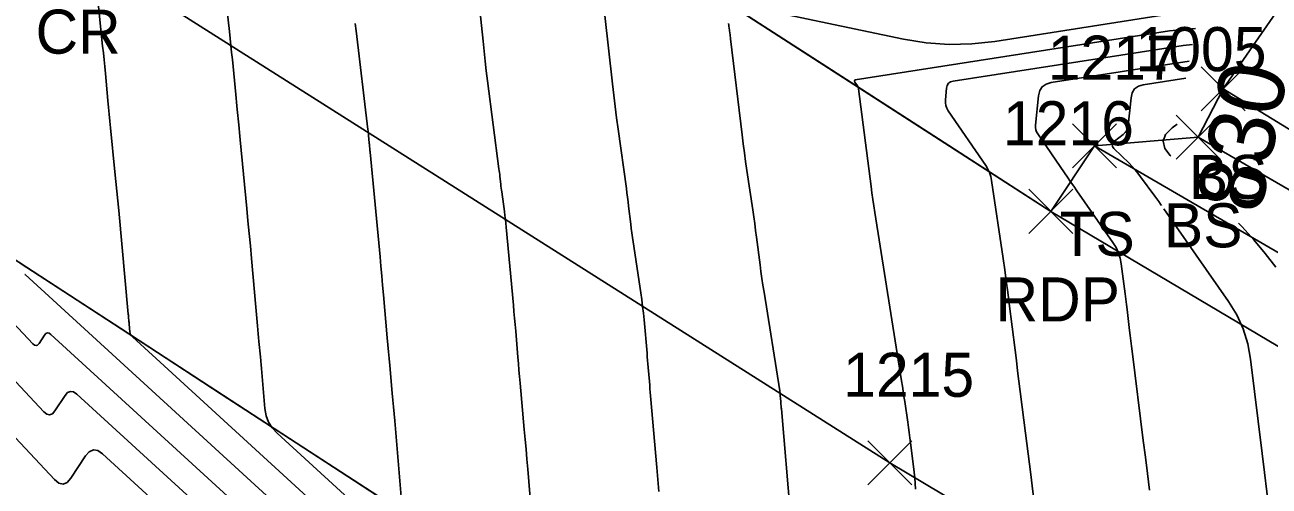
# Model space of a CAD drawing. Extents: x 1650836 to 1652450, y 332578 to 333908.
# Drawn here: x 1651814.5 to 1651871, y 332928.8 to 332949.8 of the extents above; entities that cross this region are included whole.
import ezdxf

# ---------------------------------------------------------------- set-up
doc = ezdxf.new("R2010")
doc.units = 0
for name, color, linetype in [('L_A', 7, 'Continuous'), ('L_I', 7, 'Continuous'), ('L_TIC', 7, 'Continuous'), ('LELB', 7, 'Continuous'), ('LSOGCMA', 7, 'Continuous'), ('LSOGCMA_T', 7, 'Continuous'), ('LSOGCMI', 7, 'Continuous'), ('LSOGP', 7, 'Continuous'), ('P_A', 7, 'Continuous'), ('P_I', 7, 'Continuous'), ('P_TIC', 7, 'Continuous'), ('PET', 7, 'Continuous'), ('PRC', 7, 'Continuous')]:
    doc.layers.add(name, color=color, linetype=linetype)

msp = doc.modelspace()

# ---------------------------------------------------------------- linework, layer by layer
at = {"layer": 'L_TIC'}
for points in [[(1651867.914, 332945.877), (1651869.914, 332947.877)], [(1651869.914, 332945.877), (1651867.914, 332947.877)], [(1651866.782, 332943.676), (1651868.782, 332945.676)], [(1651868.782, 332943.676), (1651866.782, 332945.676)], [(1651862.072, 332943.289), (1651864.072, 332945.289)], [(1651864.072, 332943.289), (1651862.072, 332945.289)]]:
    msp.add_lwpolyline(points, dxfattribs=at)
at = {"layer": 'LELB'}
for points in [[(1652004.611, 332876.377), (1652000.575, 332878.245), (1651971.943, 332890.057), (1651931.469, 332910.231), (1651899.444, 332928.179), (1651868.914, 332946.877)], [(1651863.072, 332944.289), (1651896.914, 332924.632), (1651933.94, 332903.012), (1651966.422, 332886.181), (1652000.17, 332869.987)], [(1652004.611, 332876.377), (1652004.078, 332874.687), (1651998.585, 332874.498), (1651971.102, 332887.818), (1651930.139, 332907.952), (1651899.336, 332926.423), (1651867.782, 332944.676)]]:
    msp.add_lwpolyline(points, dxfattribs=at)
at = {"layer": 'LSOGCMA'}
for points in [[(1651817.648, 332952.451), (1651818.021, 332948.814), (1651818.053, 332948.505), (1651818.084, 332948.195), (1651818.114, 332947.886), (1651818.143, 332947.576), (1651818.261, 332946.337), (1651818.291, 332946.027), (1651818.321, 332945.718), (1651818.351, 332945.408), (1651818.382, 332945.098), (1651818.581, 332943.101), (1651818.624, 332942.665), (1651818.667, 332942.228), (1651818.708, 332941.792), (1651818.749, 332941.356), (1651819.184, 332936.637), (1651819.188, 332936.6), (1651819.191, 332936.563), (1651819.195, 332936.526), (1651819.198, 332936.489), (1651819.213, 332936.34), (1651819.216, 332936.303), (1651819.22, 332936.265), (1651819.223, 332936.228), (1651819.227, 332936.191), (1651819.258, 332935.846), (1651819.27, 332935.779), (1651819.293, 332935.718), (1651819.328, 332935.662), (1651819.374, 332935.612), (1651835.771, 332920.605)], [(1651866.543, 332943.81), (1651866.512, 332943.841), (1651866.26, 332944.172), (1651866.189, 332944.492), (1651866.3, 332944.8), (1651866.593, 332945.097), (1651866.823, 332945.271)], [(1651871.299, 332938.772), (1651870.818, 332939.403), (1651870.312, 332940.014), (1651869.781, 332940.603), (1651869.614, 332940.774)]]:
    msp.add_lwpolyline(points, dxfattribs=at)
at = {"layer": 'LSOGCMI'}
for points in [[(1651823.53, 332951.745), (1651823.778, 332949.484), (1651823.813, 332949.163), (1651823.847, 332948.843), (1651823.88, 332948.522), (1651823.913, 332948.201), (1651824.071, 332946.619), (1651824.088, 332946.447), (1651824.104, 332946.275), (1651824.121, 332946.103), (1651824.137, 332945.931), (1651824.2, 332945.242), (1651824.216, 332945.07), (1651824.233, 332944.898), (1651824.249, 332944.726), (1651824.266, 332944.554), (1651824.568, 332941.447), (1651824.622, 332940.878), (1651824.676, 332940.309), (1651824.729, 332939.74), (1651824.78, 332939.171), (1651825.055, 332936.108), (1651825.071, 332935.932), (1651825.087, 332935.756), (1651825.103, 332935.58), (1651825.12, 332935.404), (1651825.187, 332934.7), (1651825.203, 332934.524), (1651825.219, 332934.348), (1651825.235, 332934.172), (1651825.251, 332933.995), (1651825.394, 332932.352), (1651825.45, 332932.033), (1651825.56, 332931.741), (1651825.725, 332931.475), (1651825.944, 332931.237), (1651835.838, 332922.182)], [(1651837.692, 332925.142), (1651837.326, 332929.609), (1651837.288, 332930.059), (1651837.25, 332930.508), (1651837.211, 332930.958), (1651837.172, 332931.407), (1651836.984, 332933.511), (1651836.957, 332933.807), (1651836.931, 332934.102), (1651836.906, 332934.398), (1651836.881, 332934.694), (1651836.781, 332935.876), (1651836.756, 332936.172), (1651836.73, 332936.467), (1651836.703, 332936.763), (1651836.677, 332937.058), (1651836.352, 332940.589), (1651836.334, 332940.768), (1651836.315, 332940.946), (1651836.293, 332941.124), (1651836.269, 332941.302), (1651836.145, 332942.193), (1651836.133, 332942.28), (1651836.122, 332942.368), (1651836.111, 332942.455), (1651836.101, 332942.543), (1651836.063, 332942.894), (1651836.053, 332942.981), (1651836.043, 332943.069), (1651836.032, 332943.157), (1651836.021, 332943.244), (1651835.503, 332947.237), (1651835.447, 332947.687), (1651835.393, 332948.137), (1651835.343, 332948.588), (1651835.296, 332949.04), (1651835.082, 332951.184)], [(1651867.989, 332950.502), (1651858.539, 332949.029), (1651857.499, 332948.914), (1651856.462, 332948.894), (1651855.427, 332948.968), (1651854.395, 332949.136), (1651846.6, 332950.762)], [(1651843.282, 332928.587), (1651843.236, 332929.136), (1651843.189, 332929.685), (1651842.907, 332932.933), (1651842.893, 332933.094), (1651842.879, 332933.255), (1651842.866, 332933.417), (1651842.853, 332933.578), (1651842.8, 332934.222), (1651842.786, 332934.383), (1651842.773, 332934.545), (1651842.759, 332934.706), (1651842.745, 332934.867), (1651842.609, 332936.385), (1651842.579, 332936.691), (1651842.545, 332936.997), (1651842.506, 332937.302), (1651842.463, 332937.607), (1651842.117, 332939.929), (1651842.088, 332940.131), (1651842.06, 332940.332), (1651842.033, 332940.534), (1651842.009, 332940.736), (1651841.912, 332941.545), (1651841.887, 332941.747), (1651841.862, 332941.949), (1651841.835, 332942.151), (1651841.807, 332942.352), (1651841.433, 332945.04), (1651841.363, 332945.555), (1651841.297, 332946.071), (1651841.234, 332946.587), (1651841.176, 332947.104), (1651840.835, 332950.208)], [(1651829.493, 332949.837), (1651829.532, 332949.5), (1651830.068, 332945.029), (1651830.076, 332944.962), (1651830.083, 332944.894), (1651830.09, 332944.827), (1651830.097, 332944.759), (1651830.129, 332944.426), (1651830.133, 332944.39), (1651830.136, 332944.354), (1651830.14, 332944.317), (1651830.143, 332944.281), (1651830.156, 332944.137), (1651830.159, 332944.101), (1651830.162, 332944.065), (1651830.166, 332944.029), (1651830.169, 332943.993), (1651830.618, 332939.252), (1651830.658, 332938.821), (1651830.698, 332938.389), (1651830.736, 332937.958), (1651830.774, 332937.526), (1651830.945, 332935.563), (1651830.973, 332935.249), (1651831.001, 332934.936), (1651831.029, 332934.623), (1651831.058, 332934.309), (1651831.173, 332933.056), (1651831.201, 332932.742), (1651831.229, 332932.429), (1651831.257, 332932.115), (1651831.284, 332931.802), (1651831.606, 332927.983)], [(1651846.451, 332949.834), (1651846.459, 332949.772), (1651846.467, 332949.709), (1651846.475, 332949.647), (1651846.51, 332949.397), (1651846.519, 332949.335), (1651846.527, 332949.272), (1651846.535, 332949.21), (1651846.542, 332949.147), (1651847.063, 332944.781), (1651847.113, 332944.377), (1651847.166, 332943.974), (1651847.221, 332943.571), (1651847.28, 332943.168), (1651847.548, 332941.374), (1651847.593, 332941.064), (1651847.637, 332940.754), (1651847.679, 332940.443), (1651847.72, 332940.132), (1651847.881, 332938.888), (1651847.922, 332938.577), (1651847.965, 332938.267), (1651848.011, 332937.957), (1651848.059, 332937.647), (1651848.772, 332933.156), (1651848.78, 332933.103), (1651848.787, 332933.05), (1651848.793, 332932.996), (1651848.798, 332932.943), (1651848.821, 332932.676), (1651848.824, 332932.648), (1651848.826, 332932.62), (1651848.829, 332932.592), (1651848.831, 332932.564), (1651848.84, 332932.452), (1651848.844, 332932.396), (1651848.849, 332932.339), (1651849.257, 332927.494)], [(1651867.654, 332949.616), (1651866.481, 332949.511), (1651852.205, 332947.286), (1651852.195, 332947.284), (1651852.188, 332947.278), (1651852.183, 332947.271), (1651852.181, 332947.261), (1651852.176, 332947.217), (1651852.176, 332947.206), (1651852.178, 332947.196), (1651852.181, 332947.186), (1651852.187, 332947.177), (1651852.3, 332947.011), (1651852.319, 332946.979), (1651852.334, 332946.946), (1651852.345, 332946.912), (1651852.352, 332946.876), (1651852.924, 332942.441), (1651852.963, 332942.145), (1651853.004, 332941.849), (1651853.048, 332941.554), (1651853.094, 332941.258), (1651854.308, 332933.611), (1651854.345, 332933.377), (1651854.381, 332933.142), (1651854.417, 332932.908), (1651854.452, 332932.673), (1651854.59, 332931.735), (1651854.624, 332931.5), (1651854.657, 332931.265), (1651854.688, 332931.03), (1651854.719, 332930.794), (1651854.852, 332929.727), (1651854.881, 332929.47), (1651854.905, 332929.213), (1651854.924, 332928.955), (1651854.938, 332928.697)], [(1651867.514, 332948.887), (1651867.092, 332948.849), (1651856.651, 332947.223), (1651856.532, 332947.188), (1651856.443, 332947.124), (1651856.384, 332947.032), (1651856.355, 332946.911), (1651856.3, 332946.372), (1651856.298, 332946.24), (1651856.318, 332946.114), (1651856.361, 332945.993), (1651856.426, 332945.879), (1651858.134, 332943.387), (1651858.228, 332943.232), (1651858.303, 332943.068), (1651858.359, 332942.897), (1651858.396, 332942.719), (1651858.92, 332939.172), (1651858.994, 332938.663), (1651859.064, 332938.153), (1651859.132, 332937.644), (1651859.197, 332937.133), (1651859.461, 332935.015), (1651859.52, 332934.543), (1651859.58, 332934.072), (1651859.64, 332933.6), (1651859.7, 332933.129), (1651859.942, 332931.244), (1651860.002, 332930.772), (1651860.061, 332930.301), (1651860.12, 332929.829), (1651860.178, 332929.358), (1651860.488, 332926.803)], [(1651867.371, 332948.137), (1651861.096, 332947.159), (1651860.868, 332947.092), (1651860.698, 332946.97), (1651860.585, 332946.793), (1651860.53, 332946.562), (1651860.394, 332945.225), (1651860.392, 332945.119), (1651860.408, 332945.018), (1651860.442, 332944.922), (1651860.495, 332944.83), (1651861.705, 332943.065), (1651861.845, 332942.86), (1651861.986, 332942.656), (1651862.127, 332942.452), (1651862.269, 332942.248), (1651863.908, 332939.897), (1651864.047, 332939.671), (1651864.156, 332939.433), (1651864.235, 332939.184), (1651864.284, 332938.923), (1651864.429, 332937.797), (1651864.459, 332937.561), (1651864.488, 332937.325), (1651864.518, 332937.088), (1651864.547, 332936.852), (1651864.662, 332935.906), (1651864.691, 332935.669), (1651864.72, 332935.433), (1651864.749, 332935.196), (1651864.778, 332934.96), (1651865.285, 332930.909), (1651865.379, 332930.155), (1651865.471, 332929.401), (1651865.563, 332928.647)], [(1651867.222, 332947.357), (1651865.284, 332947.055), (1651865.061, 332946.99), (1651864.894, 332946.87), (1651864.784, 332946.698), (1651864.73, 332946.472), (1651864.602, 332945.206), (1651864.578, 332945.087), (1651864.532, 332944.98), (1651864.465, 332944.886), (1651864.375, 332944.803), (1651863.974, 332944.499), (1651863.897, 332944.421), (1651863.868, 332944.341), (1651863.886, 332944.257), (1651863.952, 332944.17), (1651864.638, 332943.496), (1651864.779, 332943.351), (1651864.914, 332943.201), (1651865.043, 332943.046), (1651865.165, 332942.885), (1651865.811, 332942.003), (1651865.898, 332941.883), (1651865.985, 332941.762), (1651866.071, 332941.641), (1651866.116, 332941.577)], [(1651866.224, 332941.422), (1651869.154, 332937.22), (1651869.528, 332936.61), (1651869.82, 332935.969), (1651870.03, 332935.297), (1651870.158, 332934.593), (1651870.679, 332930.323), (1651870.785, 332929.446), (1651870.89, 332928.57), (1651870.993, 332927.693), (1651871.095, 332926.816)], [(1651853.8, 332891.131), (1651844.141, 332897.93), (1651842.574, 332899.241), (1651841.307, 332900.758), (1651840.339, 332902.482), (1651839.67, 332904.413), (1651836.86, 332915.414), (1651836.668, 332915.991), (1651836.401, 332916.523), (1651836.058, 332917.009), (1651835.639, 332917.45), (1651815.67, 332935.725), (1651815.59, 332935.78), (1651815.515, 332935.792), (1651815.445, 332935.762), (1651815.38, 332935.689), (1651815.133, 332935.313), (1651815.069, 332935.241), (1651815.001, 332935.213), (1651814.93, 332935.229), (1651814.854, 332935.289), (1651810.989, 332939.401)], [(1651814.484, 332938.446), (1651814.497, 332938.437), (1651835.705, 332919.027), (1651836.147, 332918.562), (1651836.509, 332918.05), (1651836.791, 332917.489), (1651836.992, 332916.88), (1651839.956, 332905.278), (1651840.662, 332903.242), (1651841.683, 332901.424), (1651843.019, 332899.823), (1651844.672, 332898.44), (1651854.221, 332891.718)], [(1651812.136, 332935.623), (1651815.343, 332932.21), (1651815.482, 332932.1), (1651815.613, 332932.07), (1651815.738, 332932.122), (1651815.855, 332932.254), (1651816.311, 332932.946), (1651816.429, 332933.08), (1651816.558, 332933.136), (1651816.696, 332933.113), (1651816.844, 332933.013), (1651835.573, 332915.873), (1651835.969, 332915.456), (1651836.293, 332914.996), (1651836.546, 332914.493), (1651836.727, 332913.947), (1651839.383, 332903.548), (1651840.016, 332901.723), (1651840.931, 332900.093), (1651842.129, 332898.659), (1651843.61, 332897.419), (1651853.379, 332890.543)], [(1651852.958, 332889.955), (1651843.079, 332896.908), (1651841.684, 332898.076), (1651840.555, 332899.428), (1651839.693, 332900.964), (1651839.097, 332902.683), (1651836.594, 332912.481), (1651836.424, 332912.996), (1651836.186, 332913.469), (1651835.88, 332913.902), (1651835.507, 332914.295), (1651818.018, 332930.301), (1651817.803, 332930.447), (1651817.601, 332930.48), (1651817.414, 332930.399), (1651817.241, 332930.204), (1651816.577, 332929.196), (1651816.406, 332929.003), (1651816.225, 332928.928), (1651816.034, 332928.971), (1651815.832, 332929.132), (1651812.947, 332932.202)]]:
    msp.add_lwpolyline(points, dxfattribs=at)
at = {"layer": 'LSOGP'}
for points in [[(1651992.258, 332920.35), (1651945.495, 332936.417), (1651917.714, 332954.706), (1651888.541, 332971.502), (1651873.829, 332953.989), (1651868.914, 332946.877), (1651867.782, 332944.676), (1651863.072, 332944.289), (1651861.092, 332941.311), (1651856.451, 332944.302), (1651851.811, 332947.292), (1651847.171, 332950.282), (1651842.53, 332953.273), (1651837.89, 332956.263), (1651833.25, 332959.254), (1651828.61, 332962.244), (1651823.969, 332965.234), (1651818.103, 332969.162), (1651812.237, 332973.09)], [(1651814.272, 332938.956), (1651818.842, 332935.985), (1651823.411, 332933.014), (1651827.981, 332930.043), (1651832.551, 332927.072), (1651837.12, 332924.1), (1651841.69, 332921.129), (1651846.26, 332918.158), (1651844.759, 332915.941), (1651847.527, 332911.35), (1651845.231, 332908.813), (1651834.429, 332888.588), (1651826.845, 332873.564), (1651850.897, 332857.776), (1651861.906, 332843.614), (1651887.79, 332823.882), (1651895.345, 332817.735), (1651915.287, 332808.731), (1651939.148, 332804.133), (1651956.389, 332793.224), (1651973.519, 332785.08), (1651977.172, 332765.646), (1651984.523, 332752.343)]]:
    msp.add_lwpolyline(points, dxfattribs=at)
at = {"layer": 'P_TIC'}
for points in [[(1651860.092, 332940.311), (1651862.092, 332942.311)], [(1651862.092, 332940.311), (1651860.092, 332942.311)], [(1651852.779, 332928.89), (1651854.779, 332930.89)], [(1651854.779, 332928.89), (1651852.779, 332930.89)]]:
    msp.add_lwpolyline(points, dxfattribs=at)
at = {"layer": 'PET'}
for points in [[(1651782.185, 332994.087), (1651800.504, 332980.945), (1651823.969, 332965.234), (1651861.092, 332941.311), (1651895.497, 332920.881), (1651932.1, 332899.878), (1651964.344, 332882.546), (1651997.084, 332865.287), (1652030.302, 332847.665), (1652049.548, 332837.673), (1652081.974, 332820.953), (1652121.026, 332800.401), (1652157.819, 332781.161), (1652191.945, 332763.077), (1652232.596, 332742.33), (1652251.93, 332731.59), (1652295.202, 332708.727), (1652345.726, 332682.336), (1652379.152, 332664.868), (1652402.111, 332652.828)], [(1651764.546, 332972.615), (1651784.506, 332958.597), (1651809.702, 332941.927), (1651846.26, 332918.158), (1651881.765, 332897.162), (1651918.116, 332876.642), (1651951.432, 332858.415), (1651975.296, 332845.48), (1652002.223, 332831.337), (1652037.173, 332813.417), (1652069.296, 332796.636), (1652107.428, 332776.545), (1652145.079, 332756.921), (1652175.234, 332740.226), (1652190.754, 332731.861), (1652206.573, 332723.523), (1652239.422, 332706.921), (1652282.404, 332684.366), (1652332.494, 332658.525), (1652365.542, 332641.171), (1652388.914, 332629.021)]]:
    msp.add_lwpolyline(points, dxfattribs=at)
at = {"layer": 'PRC'}
msp.add_lwpolyline([(1651773.612, 332982.822), (1651792.672, 332969.525), (1651816.542, 332953.47), (1651853.779, 332929.89), (1651888.829, 332909.027), (1651925.09, 332888.189), (1651957.726, 332870.48), (1651982.519, 332857.297), (1652019.654, 332837.681), (1652042.767, 332825.192), (1652076.048, 332808.311), (1652114.48, 332787.851), (1652150.944, 332769.103), (1652185.791, 332750.516), (1652225.777, 332729.89), (1652246.28, 332718.635), (1652288.707, 332696.529), (1652339.002, 332669.86), (1652372.556, 332652.699), (1652395.364, 332640.33)], dxfattribs=at)

# ---------------------------------------------------------------- texts
at = {"layer": 'L_A'}
for s, p in [('BS', (1651867.355, 332941.877)), ('BS', (1651866.223, 332939.676)), ('TS', (1651861.481, 332939.289))]:
    msp.add_text(s, height=2, dxfattribs=at).set_placement(p)
at = {"layer": 'L_I'}
for s, p in [('1217', (1651860.946, 332947.289)), ('1005', (1651864.932, 332947.676))]:
    msp.add_text(s, height=2, dxfattribs=at).set_placement(p)
at = {"layer": 'LSOGCMA_T'}
msp.add_text('830', height=3, rotation=79.1734, dxfattribs=at).set_placement((1651870.613, 332941.136))
at = {"layer": 'P_A'}
for s, p in [('CR', (1651814.975, 332948.47)), ('RDP', (1651858.58, 332936.311))]:
    msp.add_text(s, height=2, dxfattribs=at).set_placement(p)
at = {"layer": 'P_I'}
for s, p in [('1216', (1651858.911, 332944.311)), ('1215', (1651851.654, 332932.89))]:
    msp.add_text(s, height=2, dxfattribs=at).set_placement(p)

doc.saveas('drawing.dxf')
